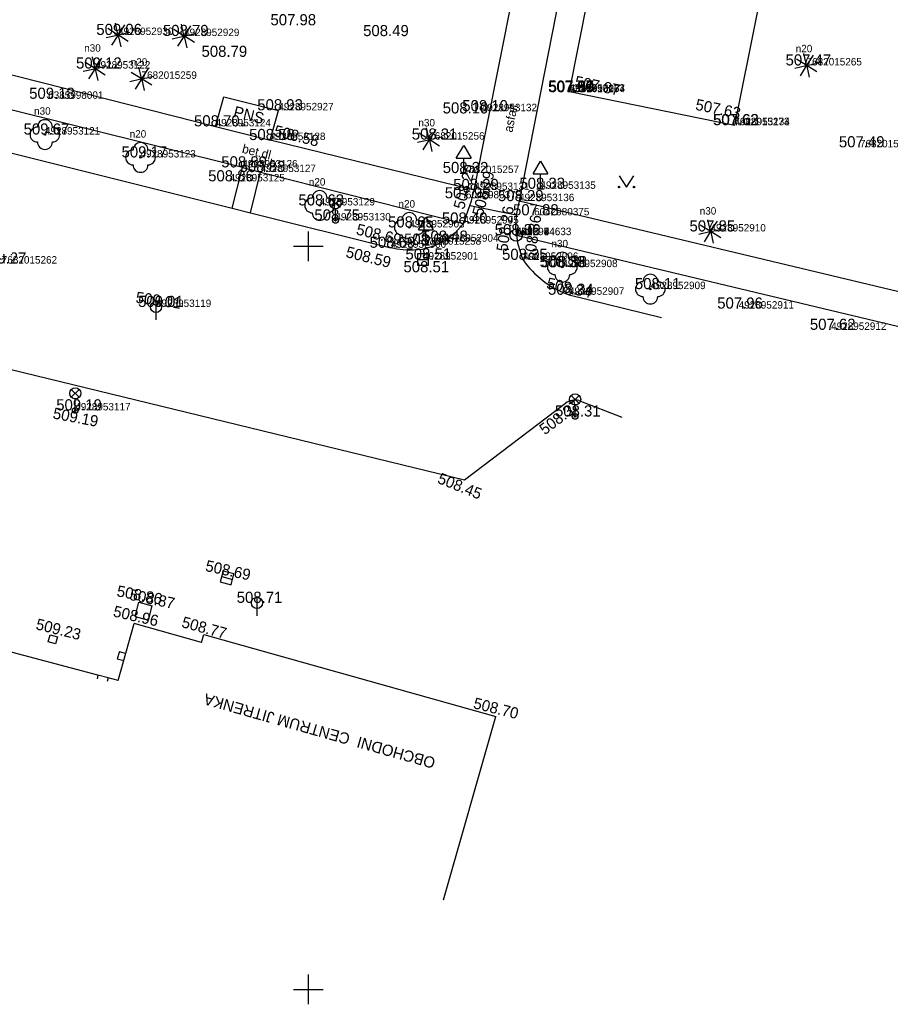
# Model space of a CAD drawing. Extents: x -669251 to -668549, y -1128351 to -1127698.
# Drawn here: x -668769.4 to -668710.9, y -1128201 to -1128134.8 of the extents above; entities that cross this region are included whole.
import ezdxf

# ---------------------------------------------------------------- set-up
doc = ezdxf.new("R2010")
doc.units = 0
for name, color, linetype in [('Vrstva 1', 7, 'Continuous'), ('Vrstva 10', 7, 'Continuous'), ('Vrstva 11', 7, 'Continuous'), ('Vrstva 2', 7, 'Continuous'), ('Vrstva 22', 7, 'Continuous'), ('Vrstva 24', 7, 'Continuous'), ('Vrstva 27', 7, 'Continuous'), ('Vrstva 3', 7, 'Continuous'), ('Vrstva 33', 7, 'Continuous'), ('Vrstva 34', 7, 'Continuous'), ('Vrstva 36', 7, 'Continuous'), ('Vrstva 4', 7, 'Continuous'), ('Vrstva 40', 7, 'Continuous'), ('Vrstva 41', 7, 'Continuous'), ('Vrstva 47', 7, 'Continuous'), ('Vrstva 5', 7, 'Continuous'), ('Vrstva 58', 7, 'Continuous'), ('Vrstva 6', 7, 'Continuous'), ('Vrstva 61', 7, 'Continuous'), ('Vrstva 63', 7, 'Continuous')]:
    doc.layers.add(name, color=color, linetype=linetype)

msp = doc.modelspace()

# ---------------------------------------------------------------- linework, layer by layer
at = {"layer": 'Vrstva 1'}
for p, q in [((-668762.79, -1128135.78), (-668762.79, -1128135.78)), ((-668758.35, -1128135.85), (-668758.35, -1128135.85)), ((-668764.34, -1128138.04), (-668764.34, -1128138.04)), ((-668716.48, -1128137.83), (-668716.48, -1128137.83)), ((-668761.21, -1128138.73), (-668761.21, -1128138.73)), ((-668767.492, -1128140.074), (-668767.492, -1128140.074)), ((-668732.43, -1128139.59), (-668732.43, -1128139.59)), ((-668732.415, -1128139.623), (-668732.415, -1128139.623)), ((-668732.41, -1128139.63), (-668732.41, -1128139.63)), ((-668752.01, -1128140.85), (-668752.01, -1128140.85)), ((-668738.33, -1128140.91), (-668738.33, -1128140.91)), ((-668756.23, -1128141.93), (-668756.23, -1128141.93)), ((-668721.35, -1128141.85), (-668721.35, -1128141.85)), ((-668721.33, -1128141.85), (-668721.33, -1128141.85)), ((-668767.71, -1128142.48), (-668767.71, -1128142.48)), ((-668752.56, -1128142.85), (-668752.56, -1128142.85)), ((-668741.86, -1128142.82), (-668741.86, -1128142.82)), ((-668712.89, -1128143.34), (-668712.89, -1128143.34)), ((-668761.28, -1128144.02), (-668761.28, -1128144.02)), ((-668754.43, -1128144.69), (-668754.43, -1128144.69)), ((-668753.2, -1128145), (-668753.2, -1128145)), ((-668739.54, -1128145.07), (-668739.54, -1128145.07)), ((-668755.29, -1128145.63), (-668755.29, -1128145.63)), ((-668739.396, -1128146.771), (-668739.396, -1128146.771)), ((-668738.83, -1128146.21), (-668738.83, -1128146.21)), ((-668734.38, -1128146.13), (-668734.38, -1128146.13)), ((-668749.23, -1128147.25), (-668749.23, -1128147.25)), ((-668735.82, -1128146.96), (-668735.82, -1128146.96)), ((-668734.81, -1128147.917), (-668734.81, -1128147.917)), ((-668748.17, -1128148.26), (-668748.17, -1128148.26)), ((-668743.2, -1128148.73), (-668743.2, -1128148.73)), ((-668739.56, -1128148.47), (-668739.56, -1128148.47)), ((-668736.02, -1128149.25), (-668736.02, -1128149.25)), ((-668736.02, -1128149.25), (-668736.02, -1128149.25)), ((-668736.02, -1128149.25), (-668736.02, -1128149.25)), ((-668736.02, -1128149.25), (-668736.02, -1128149.25)), ((-668736.02, -1128149.25), (-668736.02, -1128149.25)), ((-668736.02, -1128149.25), (-668736.02, -1128149.25)), ((-668736.02, -1128149.25), (-668736.02, -1128149.25)), ((-668736.02, -1128149.25), (-668736.02, -1128149.25)), ((-668736.02, -1128149.25), (-668736.02, -1128149.25)), ((-668736.02, -1128149.25), (-668736.02, -1128149.25)), ((-668722.94, -1128149), (-668722.94, -1128149)), ((-668744.44, -1128150.1), (-668744.44, -1128150.1)), ((-668742.09, -1128149.89), (-668742.09, -1128149.89)), ((-668740.92, -1128149.69), (-668740.92, -1128149.69)), ((-668742.28, -1128150.89), (-668742.28, -1128150.89)), ((-668735.55, -1128150.91), (-668735.55, -1128150.91)), ((-668732.91, -1128151.4), (-668732.91, -1128151.4)), ((-668732.46, -1128153.26), (-668732.46, -1128153.26)), ((-668726.99, -1128152.88), (-668726.99, -1128152.88)), ((-668760.24, -1128154.08), (-668760.24, -1128154.08)), ((-668721.05, -1128154.19), (-668721.05, -1128154.19)), ((-668714.83, -1128155.62), (-668714.83, -1128155.62)), ((-668765.67, -1128161.04), (-668765.67, -1128161.04))]:
    msp.add_line(p, q, dxfattribs=at)
at = {"layer": 'Vrstva 10'}
for p, q in [((-668738.83, -1128146.21), (-668733.13, -1128117.41)), ((-668732.86, -1128131.9), (-668735.82, -1128146.96)), ((-668784.765, -1128134.701), (-668756.23, -1128141.93)), ((-668754.43, -1128144.69), (-668783.36, -1128137.5)), ((-668777.9, -1128141.75), (-668755.115, -1128147.436)), ((-668738.83, -1128146.21), (-668752.56, -1128142.85)), ((-668755.115, -1128147.436), (-668754.43, -1128144.69)), ((-668753.885, -1128147.743), (-668753.2, -1128145)), ((-668753.2, -1128145), (-668739.56, -1128148.47)), ((-668755.115, -1128147.436), (-668753.885, -1128147.743)), ((-668693.1, -1128157.15), (-668735.82, -1128146.96)), ((-668753.885, -1128147.743), (-668744.44, -1128150.1)), ((-668735.999, -1128149.255), (-668693.43, -1128159.42)), ((-668732.46, -1128153.26), (-668726.246, -1128154.787)), ((-668775.245, -1128157.006), (-668739.5, -1128165.72)), ((-668739.5, -1128165.72), (-668732.69, -1128160.56)), ((-668731.8, -1128160.37), (-668728.906, -1128161.499))]:
    msp.add_line(p, q, dxfattribs=at)
for points in [[(-668739.135, -1128147.248), (-668739.024, -1128146.929), (-668738.83, -1128146.21)], [(-668739.56, -1128148.47), (-668739.135, -1128147.248)], [(-668735.82, -1128146.96), (-668736.017, -1128147.883), (-668736.055, -1128148.826), (-668735.999, -1128149.255)], [(-668739.56, -1128148.47), (-668740.121, -1128149.1), (-668740.791, -1128149.612), (-668741.546, -1128149.99), (-668742.358, -1128150.218), (-668743.198, -1128150.29), (-668744.037, -1128150.201), (-668744.44, -1128150.1)], [(-668735.999, -1128149.255), (-668735.934, -1128149.761), (-668735.656, -1128150.663), (-668735.55, -1128150.91)]]:
    msp.add_lwpolyline(points, dxfattribs=at)
for centre, radius, start, end in [((-668730.332, -1128147.255), 6.371, 215.00837, 250.48436), ((-668732.038, -1128161.433), 1.089, 77.35624, 126.74533)]:
    msp.add_arc(centre, radius, start, end, dxfattribs=at)
at = {"layer": 'Vrstva 11'}
for p, q in [((-668754.43, -1128144.69), (-668753.2, -1128145)), ((-668739.135, -1128147.248), (-668736.017, -1128147.883))]:
    msp.add_line(p, q, dxfattribs=at)
at = {"layer": 'Vrstva 22'}
for p, q in [((-668762.824, -1128135.76), (-668763.48, -1128135.346)), ((-668762.798, -1128135.74), (-668762.97, -1128134.986)), ((-668762.356, -1128135.09), (-668762.77, -1128135.746)), ((-668758.384, -1128135.83), (-668759.04, -1128135.416)), ((-668758.358, -1128135.81), (-668758.53, -1128135.056)), ((-668757.916, -1128135.16), (-668758.33, -1128135.816)), ((-668763.584, -1128135.96), (-668762.83, -1128135.788)), ((-668762.81, -1128135.814), (-668763.224, -1128136.47)), ((-668762.782, -1128135.82), (-668762.61, -1128136.574)), ((-668762.1, -1128136.214), (-668762.756, -1128135.8)), ((-668762.75, -1128135.772), (-668761.996, -1128135.6)), ((-668759.144, -1128136.03), (-668758.39, -1128135.858)), ((-668758.37, -1128135.884), (-668758.784, -1128136.54)), ((-668758.342, -1128135.89), (-668758.17, -1128136.644)), ((-668757.66, -1128136.284), (-668758.316, -1128135.87)), ((-668758.31, -1128135.842), (-668757.556, -1128135.67)), ((-668764.348, -1128138), (-668764.52, -1128137.246)), ((-668763.906, -1128137.35), (-668764.32, -1128138.006)), ((-668716.514, -1128137.81), (-668717.17, -1128137.396)), ((-668716.488, -1128137.79), (-668716.66, -1128137.036)), ((-668716.046, -1128137.14), (-668716.46, -1128137.796)), ((-668765.134, -1128138.22), (-668764.38, -1128138.048)), ((-668764.374, -1128138.02), (-668765.03, -1128137.606)), ((-668764.36, -1128138.074), (-668764.774, -1128138.73)), ((-668764.332, -1128138.08), (-668764.16, -1128138.834)), ((-668763.65, -1128138.474), (-668764.306, -1128138.06)), ((-668764.3, -1128138.032), (-668763.546, -1128137.86)), ((-668761.218, -1128138.69), (-668761.39, -1128137.936)), ((-668760.776, -1128138.04), (-668761.19, -1128138.696)), ((-668717.274, -1128138.01), (-668716.52, -1128137.838)), ((-668716.5, -1128137.864), (-668716.914, -1128138.52)), ((-668716.472, -1128137.87), (-668716.3, -1128138.624)), ((-668715.79, -1128138.264), (-668716.446, -1128137.85)), ((-668716.44, -1128137.822), (-668715.686, -1128137.65)), ((-668762.004, -1128138.91), (-668761.25, -1128138.738)), ((-668761.244, -1128138.71), (-668761.9, -1128138.296)), ((-668761.23, -1128138.764), (-668761.644, -1128139.42)), ((-668761.202, -1128138.77), (-668761.03, -1128139.524)), ((-668760.52, -1128139.164), (-668761.176, -1128138.75)), ((-668761.17, -1128138.722), (-668760.416, -1128138.55)), ((-668741.868, -1128142.78), (-668742.04, -1128142.026)), ((-668741.426, -1128142.13), (-668741.84, -1128142.786)), ((-668741.894, -1128142.8), (-668742.55, -1128142.386)), ((-668741.82, -1128142.812), (-668741.066, -1128142.64)), ((-668742.654, -1128143), (-668741.9, -1128142.828)), ((-668741.88, -1128142.854), (-668742.294, -1128143.51)), ((-668741.852, -1128142.86), (-668741.68, -1128143.614)), ((-668741.17, -1128143.254), (-668741.826, -1128142.84)), ((-668722.974, -1128148.98), (-668723.63, -1128148.566)), ((-668722.948, -1128148.96), (-668723.12, -1128148.206)), ((-668722.506, -1128148.31), (-668722.92, -1128148.966)), ((-668723.734, -1128149.18), (-668722.98, -1128149.008)), ((-668722.96, -1128149.034), (-668723.374, -1128149.69)), ((-668722.932, -1128149.04), (-668722.76, -1128149.794)), ((-668722.25, -1128149.434), (-668722.906, -1128149.02)), ((-668722.9, -1128148.992), (-668722.146, -1128148.82))]:
    msp.add_line(p, q, dxfattribs=at)
for centre, radius in [((-668762.79, -1128135.78), 0.04), ((-668758.35, -1128135.85), 0.04), ((-668764.34, -1128138.04), 0.04), ((-668716.48, -1128137.83), 0.04), ((-668761.21, -1128138.73), 0.04), ((-668767.71, -1128142.48), 0.05), ((-668741.86, -1128142.82), 0.04), ((-668761.28, -1128144.02), 0.05), ((-668749.23, -1128147.25), 0.05), ((-668743.2, -1128148.73), 0.05), ((-668722.94, -1128149), 0.04), ((-668732.91, -1128151.4), 0.05), ((-668726.99, -1128152.88), 0.05)]:
    msp.add_circle(centre, radius, dxfattribs=at)
for centre, start, end in [((-668767.71, -1128141.98), 0, 180), ((-668768.21, -1128142.48), 90, 270), ((-668767.21, -1128142.48), 270, 90), ((-668767.71, -1128142.98), 180, 0), ((-668761.28, -1128143.52), 0, 180), ((-668761.78, -1128144.02), 90, 270), ((-668760.78, -1128144.02), 270, 90), ((-668761.28, -1128144.52), 180, 0), ((-668749.73, -1128147.25), 90, 270), ((-668749.23, -1128146.75), 0, 180), ((-668748.73, -1128147.25), 270, 90), ((-668749.23, -1128147.75), 180, 0), ((-668743.2, -1128148.23), 0, 180), ((-668743.7, -1128148.73), 90, 270), ((-668742.7, -1128148.73), 270, 90), ((-668743.2, -1128149.23), 180, 0), ((-668732.91, -1128150.9), 0, 180), ((-668733.41, -1128151.4), 90, 270), ((-668732.41, -1128151.4), 270, 90), ((-668732.91, -1128151.9), 180, 0), ((-668726.99, -1128152.38), 0, 180), ((-668727.49, -1128152.88), 90, 270), ((-668726.49, -1128152.88), 270, 90), ((-668726.99, -1128153.38), 180, 0)]:
    msp.add_arc(centre, 0.5, start, end, dxfattribs=at)
at = {"layer": 'Vrstva 24'}
for p, q in [((-668761.648, -1128174.906), (-668761.39, -1128173.94)), ((-668761.39, -1128173.94), (-668760.49, -1128174.18)), ((-668760.748, -1128175.146), (-668760.49, -1128174.18)), ((-668761.648, -1128174.906), (-668760.748, -1128175.146))]:
    msp.add_line(p, q, dxfattribs=at)
at = {"layer": 'Vrstva 27'}
for p, q in [((-668742.655, -1128150.89), (-668741.905, -1128150.89)), ((-668760.24, -1128153.705), (-668760.24, -1128154.955)), ((-668755.818, -1128172.217), (-668755.094, -1128172.408)), ((-668753.45, -1128173.615), (-668753.45, -1128174.865))]:
    msp.add_line(p, q, dxfattribs=at)
for points in [[(-668742.655, -1128151.264), (-668741.905, -1128151.264), (-668741.905, -1128150.514), (-668742.655, -1128150.514)], [(-668755.913, -1128172.579), (-668755.189, -1128172.77), (-668754.998, -1128172.044), (-668755.723, -1128171.853)]]:
    msp.add_lwpolyline(points, close=True, dxfattribs=at)
for centre in [(-668760.24, -1128154.08), (-668753.45, -1128173.99)]:
    msp.add_circle(centre, 0.375, dxfattribs=at)
at = {"layer": 'Vrstva 33'}
for p, q in [((-668748.435, -1128146.845), (-668747.905, -1128147.375)), ((-668748.435, -1128147.375), (-668747.905, -1128146.845)), ((-668748.17, -1128148.26), (-668748.17, -1128147.485)), ((-668765.935, -1128159.625), (-668765.405, -1128160.155)), ((-668765.935, -1128160.155), (-668765.405, -1128159.625)), ((-668732.315, -1128160.035), (-668731.785, -1128160.565)), ((-668732.315, -1128160.565), (-668731.785, -1128160.035)), ((-668765.67, -1128161.04), (-668765.67, -1128160.265)), ((-668732.05, -1128161.45), (-668732.05, -1128160.675))]:
    msp.add_line(p, q, dxfattribs=at)
for centre, radius in [((-668748.17, -1128147.11), 0.375), ((-668748.17, -1128148.26), 0.19), ((-668748.17, -1128148.26), 0.05), ((-668765.67, -1128159.89), 0.375), ((-668732.05, -1128160.3), 0.375), ((-668765.67, -1128161.04), 0.19), ((-668765.67, -1128161.04), 0.05), ((-668732.05, -1128161.45), 0.19), ((-668732.05, -1128161.45), 0.05)]:
    msp.add_circle(centre, radius, dxfattribs=at)
at = {"layer": 'Vrstva 34'}
for p, q in [((-668740.04, -1128144.07), (-668739.54, -1128143.22)), ((-668739.54, -1128143.22), (-668739.04, -1128144.07)), ((-668740.04, -1128144.07), (-668739.04, -1128144.07)), ((-668739.54, -1128145.07), (-668739.54, -1128144.07)), ((-668734.88, -1128145.13), (-668734.38, -1128144.28)), ((-668734.38, -1128144.28), (-668733.88, -1128145.13)), ((-668739.79, -1128145.07), (-668739.29, -1128145.07)), ((-668734.88, -1128145.13), (-668733.88, -1128145.13)), ((-668734.38, -1128146.13), (-668734.38, -1128145.13)), ((-668734.63, -1128146.13), (-668734.13, -1128146.13)), ((-668742.59, -1128148.89), (-668742.09, -1128148.04)), ((-668742.09, -1128148.04), (-668741.59, -1128148.89)), ((-668742.59, -1128148.89), (-668741.59, -1128148.89)), ((-668742.09, -1128149.89), (-668742.09, -1128148.89)), ((-668742.34, -1128149.89), (-668741.84, -1128149.89))]:
    msp.add_line(p, q, dxfattribs=at)
at = {"layer": 'Vrstva 36'}
for p, q in [((-668729.091, -1128145.26), (-668728.591, -1128146.01)), ((-668728.591, -1128146.01), (-668728.091, -1128145.26))]:
    msp.add_line(p, q, dxfattribs=at)
for centre in [(-668729.091, -1128146.01), (-668728.091, -1128146.01)]:
    msp.add_circle(centre, 0.05, dxfattribs=at)
at = {"layer": 'Vrstva 5'}
for p, q in [((-668713.538, -1128102.563), (-668720.332, -1128136.951)), ((-668732.43, -1128139.59), (-668730.81, -1128131.421)), ((-668720.332, -1128136.951), (-668721.33, -1128141.85)), ((-668756.23, -1128141.93), (-668755.68, -1128139.93)), ((-668755.68, -1128139.93), (-668752.01, -1128140.85)), ((-668732.43, -1128139.59), (-668721.33, -1128141.85)), ((-668752.56, -1128142.85), (-668752.01, -1128140.85)), ((-668756.23, -1128141.93), (-668752.56, -1128142.85)), ((-668762.787, -1128179.219), (-668761.7, -1128175.37)), ((-668757.171, -1128176.649), (-668761.7, -1128175.37)), ((-668767.488, -1128176.614), (-668767.351, -1128176.133)), ((-668767.351, -1128176.133), (-668766.87, -1128176.27)), ((-668766.87, -1128176.27), (-668767.007, -1128176.751)), ((-668757.171, -1128176.649), (-668757.02, -1128176.12)), ((-668757.02, -1128176.12), (-668737.38, -1128181.64)), ((-668764.14, -1128178.86), (-668772.21, -1128176.72)), ((-668767.007, -1128176.751), (-668767.488, -1128176.614)), ((-668762.704, -1128177.269), (-668762.84, -1128177.75)), ((-668762.84, -1128177.75), (-668762.407, -1128177.872)), ((-668762.704, -1128177.269), (-668762.271, -1128177.391)), ((-668762.787, -1128179.219), (-668763.463, -1128179.039)), ((-668740.896, -1128193.971), (-668737.38, -1128181.64))]:
    msp.add_line(p, q, dxfattribs=at)
at = {"layer": 'Vrstva 58'}
msp.add_circle((-668754.373, -1128141.828), 0.0875, dxfattribs=at)
at = {"layer": 'Vrstva 6'}
for p, q in [((-668764.14, -1128178.86), (-668764.204, -1128179.101)), ((-668763.463, -1128179.039), (-668764.14, -1128178.86)), ((-668763.463, -1128179.039), (-668763.527, -1128179.281))]:
    msp.add_line(p, q, dxfattribs=at)
at = {"layer": 'Vrstva 61'}
for p, q in [((-668750, -1128149), (-668750, -1128151)), ((-668751, -1128150), (-668749, -1128150)), ((-668750, -1128199), (-668750, -1128201)), ((-668751, -1128200), (-668749, -1128200))]:
    msp.add_line(p, q, dxfattribs=at)
at = {"layer": 'Vrstva 63'}
for radius in [0.412, 0.412, 0.05, 0.05]:
    msp.add_circle((-668736.02, -1128149.25), radius, dxfattribs=at)

# ---------------------------------------------------------------- texts
at = {"layer": 'Vrstva 2'}
for s, p in [('4928952930', (-668762.79, -1128135.78)), ('4928952929', (-668758.35, -1128135.85)), ('7682015265', (-668716.48, -1128137.83)), ('4928953122', (-668764.34, -1128138.04)), ('7682015259', (-668761.21, -1128138.73)), ('4928953133', (-668732.43, -1128139.59)), ('6385990067', (-668732.415, -1128139.623)), ('7682015274', (-668732.41, -1128139.63)), ('6385998001', (-668767.492, -1128140.074)), ('4928952927', (-668752.01, -1128140.85)), ('4928953132', (-668738.33, -1128140.91)), ('4928953124', (-668756.23, -1128141.93)), ('7682015273', (-668721.35, -1128141.85)), ('4928953134', (-668721.33, -1128141.85)), ('4928953121', (-668767.71, -1128142.48)), ('4928953128', (-668752.56, -1128142.85)), ('7682015256', (-668741.86, -1128142.82)), ('7682015264', (-668712.89, -1128143.34)), ('4928953123', (-668761.28, -1128144.02)), ('4928953126', (-668754.43, -1128144.69)), ('4928953127', (-668753.2, -1128145)), ('7682015257', (-668739.54, -1128145.07)), ('4928953125', (-668755.29, -1128145.63)), ('4928953131', (-668738.83, -1128146.21)), ('4928953135', (-668734.38, -1128146.13)), ('4928953129', (-668749.23, -1128147.25)), ('6042980376', (-668739.396, -1128146.771)), ('4928953136', (-668735.82, -1128146.96)), ('6042980375', (-668734.81, -1128147.917)), ('4928953130', (-668748.17, -1128148.26)), ('4928952905', (-668739.56, -1128148.47)), ('4928952903', (-668743.2, -1128148.73)), ('4335944633', (-668736.02, -1128149.25)), ('4728964633', (-668736.02, -1128149.25)), ('4908954633', (-668736.02, -1128149.25)), ('4908964633', (-668736.02, -1128149.25)), ('4928954633', (-668736.02, -1128149.25)), ('4928974633', (-668736.02, -1128149.25)), ('4976984633', (-668736.02, -1128149.25)), ('5496984633', (-668736.02, -1128149.25)), ('5873994633', (-668736.02, -1128149.25)), ('6042994633', (-668736.02, -1128149.25)), ('4928952910', (-668722.94, -1128149)), ('7682015258', (-668742.09, -1128149.89)), ('4928952904', (-668740.92, -1128149.69)), ('4928952900', (-668744.44, -1128150.1)), ('7682015262', (-668770.61, -1128151.16)), ('4928952901', (-668742.28, -1128150.89)), ('4928952906', (-668735.55, -1128150.91)), ('4928952908', (-668732.91, -1128151.4)), ('4928952907', (-668732.46, -1128153.26)), ('4928952909', (-668726.99, -1128152.88)), ('4928953119', (-668760.24, -1128154.08)), ('4928952911', (-668721.05, -1128154.19)), ('4928952912', (-668714.83, -1128155.62)), ('4928953117', (-668765.67, -1128161.04))]:
    msp.add_text(s, height=0.5, dxfattribs=at).set_placement(p)
at = {"layer": 'Vrstva 3'}
for s, p in [('507.98 ', (-668752.538, -1128135.128)), ('509.06 ', (-668764.252, -1128135.78)), ('508.79 ', (-668759.768, -1128135.85)), ('508.49 ', (-668746.305, -1128135.858)), ('508.79 ', (-668757.175, -1128137.253)), ('509.12 ', (-668765.616, -1128138.04)), ('507.47 ', (-668717.895, -1128137.83)), ('507.87 ', (-668733.845, -1128139.59)), ('509.18 ', (-668768.768, -1128140.074)), ('507.90 ', (-668733.868, -1128139.623)), ('507.89 ', (-668733.828, -1128139.63)), ('508.93 ', (-668753.427, -1128140.85)), ('508.10 ', (-668739.639, -1128140.91)), ('508.10 ', (-668740.956, -1128141.061)), ('508.70 ', (-668757.681, -1128141.93)), ('507.62 ', (-668722.779, -1128141.85)), ('507.63 ', (-668722.759, -1128141.85)), ('509.67 ', (-668769.141, -1128142.48)), ('508.58 ', (-668753.975, -1128142.85)), ('508.31 ', (-668743.038, -1128142.82)), ('507.49 ', (-668714.308, -1128143.34)), ('509.17 ', (-668762.556, -1128144.02)), ('508.89 ', (-668755.848, -1128144.69)), ('508.83 ', (-668754.615, -1128145)), ('508.32 ', (-668740.955, -1128145.07)), ('508.86 ', (-668756.728, -1128145.63)), ('508.29 ', (-668740.248, -1128146.21)), ('508.33 ', (-668735.795, -1128146.13)), ('507.95 ', (-668740.813, -1128146.771)), ('508.63 ', (-668750.659, -1128147.25)), ('508.29 ', (-668737.238, -1128146.96)), ('507.88 ', (-668736.225, -1128147.917)), ('508.75 ', (-668749.585, -1128148.26)), ('508.65 ', (-668744.629, -1128148.73)), ('508.40 ', (-668741.011, -1128148.47)), ('508.36 ', (-668737.458, -1128149.25)), ('508.36 ', (-668737.458, -1128149.25)), ('508.36 ', (-668737.458, -1128149.25)), ('508.36 ', (-668737.458, -1128149.25)), ('508.36 ', (-668737.458, -1128149.25)), ('508.36 ', (-668737.458, -1128149.25)), ('508.36 ', (-668737.458, -1128149.25)), ('508.36 ', (-668737.458, -1128149.25)), ('508.36 ', (-668737.458, -1128149.25)), ('508.36 ', (-668737.458, -1128149.25)), ('507.85 ', (-668724.355, -1128149)), ('508.69 ', (-668745.872, -1128150.1)), ('508.60 ', (-668743.554, -1128149.89)), ('508.48 ', (-668742.335, -1128149.69)), ('509.27 ', (-668772.027, -1128151.16)), ('508.51 ', (-668743.458, -1128150.89)), ('508.35 ', (-668736.965, -1128150.91)), ('508.38 ', (-668734.325, -1128151.4)), ('508.51 ', (-668743.591, -1128151.747)), ('508.34 ', (-668733.875, -1128153.26)), ('508.11 ', (-668728.027, -1128152.88)), ('509.01 ', (-668761.442, -1128154.08)), ('507.96 ', (-668722.49, -1128154.19)), ('507.62 ', (-668716.259, -1128155.62)), ('509.19 ', (-668766.948, -1128161.04)), ('508.71 ', (-668754.808, -1128173.99))]:
    msp.add_text(s, height=0.75, dxfattribs=at).set_placement(p)
for s, rotation, p in [('507.87 ', 348.49168, (-668732.127, -1128139.25)), ('507.63 ', 348.49168, (-668724.004, -1128140.805)), ('508.58 ', 345.98793, (-668752.359, -1128142.557)), ('508.29 ', 74.73703, (-668739.522, -1128147.564)), ('508.19 ', 74.73703, (-668738.265, -1128148.02)), ('508.26 ', 81.51024, (-668736.614, -1128150.39)), ('508.36 ', 81.51024, (-668734.764, -1128150.977)), ('508.69 ', 345.98793, (-668746.824, -1128149.188)), ('508.59 ', 345.98793, (-668747.524, -1128150.715)), ('508.34 ', 347.11151, (-668734.023, -1128152.812)), ('509.01 ', 352.14404, (-668761.639, -1128153.789)), ('508.37 ', 36.88123, (-668734.095, -1128162.719)), ('509.19 ', 349.13551, (-668767.217, -1128161.575)), ('508.45 ', 338.19065, (-668741.359, -1128165.906)), ('508.69 ', 347.71478, (-668756.966, -1128171.835)), ('508.86 ', 349.20605, (-668762.922, -1128173.538)), ('508.96 ', 347.08136, (-668763.167, -1128174.894)), ('509.23 ', 345.9151, (-668768.374, -1128175.754)), ('508.77 ', 344.76279, (-668758.566, -1128175.613)), ('508.70 ', 345.95259, (-668738.946, -1128181.071))]:
    msp.add_text(s, height=0.75, rotation=rotation, dxfattribs=at).set_placement(p)
at = {"layer": 'Vrstva 4'}
for s, p in [('508.38 ', (-668734.441, -1128151.4)), ('508.31 ', (-668733.404, -1128161.45))]:
    msp.add_text(s, height=0.75, dxfattribs=at).set_placement(p)
msp.add_text('508.87 ', height=0.75, rotation=348.35478, dxfattribs=at).set_placement((-668762.068, -1128173.779))
at = {"layer": 'Vrstva 40'}
for s, rotation, p in [('asfalt', 78.88042, (-668736.27, -1128142.367)), ('bet.dl.', 346.043, (-668754.493, -1128143.694))]:
    msp.add_text(s, height=0.6, rotation=rotation, dxfattribs=at).set_placement(p)
at = {"layer": 'Vrstva 41'}
for s, rotation, p in [('PNS', 345.92703, (-668755.082, -1128141.275)), ('OBCHODNI  CENTRUM JITRENKA', 164.3015, (-668741.387, -1128184.434))]:
    msp.add_text(s, height=0.75, rotation=rotation, dxfattribs=at).set_placement(p)
at = {"layer": 'Vrstva 47'}
for s, height, p in [('n30', 0.5, (-668765.07, -1128136.904)), ('n20', 0.5, (-668717.21, -1128136.944)), ('n20', 0.5, (-668761.94, -1128137.844)), ('n30', 0.499, (-668768.439, -1128141.144)), ('n30', 0.5, (-668742.59, -1128141.934)), ('n20', 0.499, (-668762.009, -1128142.684)), ('n20', 0.499, (-668749.959, -1128145.914)), ('n20', 0.499, (-668743.929, -1128147.394)), ('n30', 0.5, (-668723.67, -1128147.864)), ('n30', 0.499, (-668733.639, -1128150.064))]:
    msp.add_text(s, height=height, dxfattribs=at).set_placement(p)

doc.saveas('drawing.dxf')
